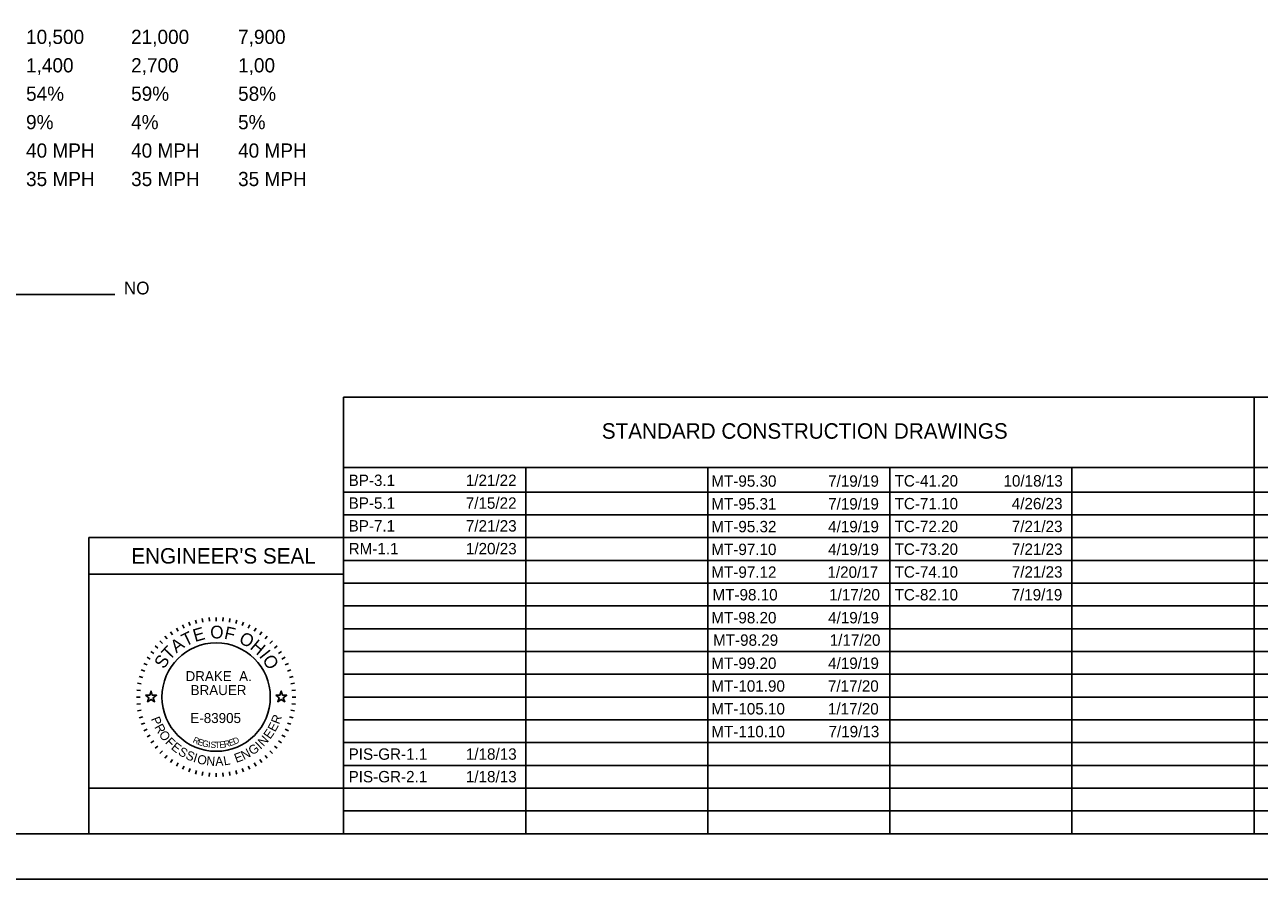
# Model space of a CAD drawing. Extents: x -59 to 82, y -3 to 49.
# Drawn here: x 6.65 to 20.21, y 0 to 9.38 of the extents above; entities that cross this region are included whole.
import ezdxf

# ---------------------------------------------------------------- set-up
doc = ezdxf.new("R2010")
doc.units = 0
for name, color, linetype in [('Default', 7, 'Continuous'), ('SH_Border', 7, 'Continuous'), ('SH_Cut_Line', 7, 'Continuous'), ('SH_Data', 7, 'Continuous'), ('SH_Text', 7, 'Continuous')]:
    doc.layers.add(name, color=color, linetype=linetype)

msp = doc.modelspace()

# ---------------------------------------------------------------- linework, layer by layer
at = {"layer": 'Default'}
for points in [[(7.974, 2.02), (8.021, 2.02), (8.035, 2.065), (8.049, 2.02), (8.096, 2.02), (8.058, 1.992), (8.073, 1.948), (8.035, 1.975), (7.997, 1.948), (8.012, 1.992)], [(9.404, 2.02), (9.451, 2.02), (9.465, 2.065), (9.479, 2.02), (9.526, 2.02), (9.488, 1.992), (9.503, 1.948), (9.465, 1.975), (9.427, 1.948), (9.442, 1.992)]]:
    msp.add_lwpolyline(points, close=True, dxfattribs=at)
at = {"layer": 'SH_Border'}
msp.add_lwpolyline([(1.5, 21.5), (33.5, 21.5), (33.5, 0.5), (1.5, 0.5)], close=True, dxfattribs=at)
at = {"layer": 'SH_Cut_Line'}
msp.add_lwpolyline([(0, 0), (34, 0), (34, 22), (0, 22)], close=True, dxfattribs=at)
at = {"layer": 'SH_Data'}
for p, q in [((7.637, 6.42), (3.267, 6.42)), ((10.15, 5.292), (23.6, 5.292)), ((10.15, 0.5), (10.15, 5.292)), ((20.15, 0.5), (20.15, 5.292)), ((10.15, 4.521), (23.6, 4.521)), ((12.15, 0.5), (12.15, 4.521)), ((14.15, 0.5), (14.15, 4.521)), ((16.15, 0.5), (16.15, 4.521)), ((18.15, 0.5), (18.15, 4.521)), ((10.15, 4.25), (23.6, 4.25)), ((10.15, 4), (23.6, 4)), ((7.35, 0.5), (7.35, 3.75)), ((7.35, 3.75), (10.15, 3.75)), ((10.15, 3.75), (23.6, 3.75)), ((10.15, 3.75), (10.15, 0.5)), ((10.15, 3.5), (23.6, 3.5)), ((7.35, 3.35), (10.15, 3.35)), ((10.15, 3.25), (23.6, 3.25)), ((10.15, 3), (23.6, 3)), ((8.598, 2.862), (8.605, 2.822)), ((8.674, 2.872), (8.677, 2.832)), ((8.75, 2.875), (8.75, 2.835)), ((8.826, 2.872), (8.823, 2.832)), ((8.902, 2.862), (8.895, 2.822)), ((8.248, 2.717), (8.271, 2.684)), ((8.313, 2.758), (8.333, 2.723)), ((8.38, 2.793), (8.397, 2.757)), ((8.451, 2.822), (8.464, 2.785)), ((8.524, 2.845), (8.534, 2.807)), ((8.976, 2.845), (8.966, 2.807)), ((9.049, 2.822), (9.036, 2.785)), ((9.12, 2.793), (9.103, 2.757)), ((9.188, 2.758), (9.168, 2.723)), ((9.252, 2.717), (9.229, 2.684)), ((10.15, 2.75), (23.6, 2.75)), ((8.131, 2.619), (8.16, 2.59)), ((8.188, 2.67), (8.213, 2.64)), ((9.312, 2.67), (9.287, 2.64)), ((9.369, 2.619), (9.34, 2.59)), ((8.033, 2.502), (8.066, 2.479)), ((8.08, 2.562), (8.11, 2.537)), ((9.42, 2.562), (9.39, 2.537)), ((9.467, 2.502), (9.434, 2.479)), ((10.15, 2.5), (23.6, 2.5)), ((7.957, 2.37), (7.993, 2.353)), ((7.992, 2.438), (8.027, 2.418)), ((9.508, 2.438), (9.473, 2.418)), ((9.543, 2.37), (9.507, 2.353)), ((7.905, 2.226), (7.943, 2.216)), ((7.928, 2.299), (7.965, 2.286)), ((9.572, 2.299), (9.535, 2.286)), ((9.595, 2.226), (9.557, 2.216)), ((10.15, 2.25), (23.6, 2.25)), ((7.878, 2.076), (7.918, 2.073)), ((7.888, 2.152), (7.928, 2.145)), ((9.612, 2.152), (9.572, 2.145)), ((9.622, 2.076), (9.582, 2.073)), ((7.875, 2), (7.915, 2)), ((7.878, 1.924), (7.918, 1.927)), ((9.622, 1.924), (9.582, 1.927)), ((9.625, 2), (9.585, 2)), ((10.15, 2), (23.6, 2)), ((7.888, 1.848), (7.928, 1.855)), ((7.905, 1.774), (7.943, 1.784)), ((9.595, 1.774), (9.557, 1.784)), ((9.612, 1.848), (9.572, 1.855)), ((7.928, 1.701), (7.965, 1.714)), ((7.957, 1.63), (7.993, 1.647)), ((9.543, 1.63), (9.507, 1.647)), ((9.572, 1.701), (9.535, 1.714)), ((10.15, 1.75), (23.6, 1.75)), ((7.992, 1.563), (8.027, 1.583)), ((8.033, 1.498), (8.066, 1.521)), ((9.467, 1.498), (9.434, 1.521)), ((9.508, 1.563), (9.473, 1.583)), ((10.15, 1.5), (23.6, 1.5)), ((8.08, 1.438), (8.11, 1.463)), ((8.131, 1.381), (8.16, 1.41)), ((8.188, 1.33), (8.213, 1.36)), ((9.312, 1.33), (9.287, 1.36)), ((9.369, 1.381), (9.34, 1.41)), ((9.42, 1.438), (9.39, 1.463)), ((8.248, 1.283), (8.271, 1.316)), ((8.313, 1.242), (8.333, 1.277)), ((8.38, 1.207), (8.397, 1.243)), ((9.12, 1.207), (9.103, 1.243)), ((9.188, 1.242), (9.168, 1.277)), ((9.252, 1.283), (9.229, 1.316)), ((10.15, 1.25), (23.6, 1.25)), ((8.451, 1.178), (8.464, 1.215)), ((8.524, 1.155), (8.534, 1.193)), ((8.598, 1.138), (8.605, 1.178)), ((8.674, 1.128), (8.677, 1.168)), ((8.75, 1.125), (8.75, 1.165)), ((8.826, 1.128), (8.823, 1.168)), ((8.902, 1.138), (8.895, 1.178)), ((8.976, 1.155), (8.966, 1.193)), ((9.049, 1.178), (9.036, 1.215)), ((10.15, 1), (23.6, 1)), ((10.15, 0.75), (23.6, 0.75)), ((7.35, 0.5), (10.15, 0.5))]:
    msp.add_line(p, q, dxfattribs=at)
msp.add_lwpolyline([(7.35, 0.5), (7.35, 1), (10.15, 1), (10.15, 0.5)], close=True, dxfattribs=at)
msp.add_circle((8.75, 2), 0.595, dxfattribs=at)

# ---------------------------------------------------------------- texts
for s, height, p in [("ENGINEER'S SEAL", 0.17, (7.818, 3.465)), ('DRAKE  A.', 0.11, (8.414, 2.175)), ('BRAUER', 0.11, (8.47, 2.022)), ('E-83905', 0.11, (8.467, 1.715))]:
    msp.add_text(s, height=height, dxfattribs=at).set_placement(p)
for s, height, rotation, p in [('T', 0.14, 25.7167, (8.412, 2.552)), ('E', 0.14, 15.7571, (8.518, 2.604)), ('O', 0.14, 359.7812, (8.685, 2.644)), ('F', 0.14, 347.4362, (8.831, 2.642)), ('A', 0.14, 36.4747, (8.313, 2.478)), ('O', 0.14, 332.2586, (8.99, 2.602)), ('H', 0.14, 319.9136, (9.113, 2.536)), ('S', 0.14, 57.1924, (8.178, 2.301)), ('T', 0.14, 46.4344, (8.238, 2.396)), ('I', 0.14, 308.367, (9.216, 2.448)), ('O', 0.14, 303.1491, (9.252, 2.409)), ('P', 0.1, 291.494, (8.032, 1.762)), ('R', 0.1, 69.2322, (9.442, 1.695)), ('R', 0.1, 298.7311, (8.069, 1.672)), ('O', 0.1, 306.4666, (8.115, 1.588)), ('E', 0.1, 54.758, (9.343, 1.531)), ('E', 0.1, 61.9951, (9.398, 1.61)), ('F', 0.1, 314.7068, (8.184, 1.498)), ('E', 0.1, 321.4393, (8.248, 1.435)), ('R', 0.07, 334.487, (8.487, 1.505)), ('E', 0.07, 341.04, (8.541, 1.48)), ('G', 0.07, 347.4752, (8.591, 1.462)), ('I', 0.07, 353.7858, (8.659, 1.447)), ('S', 0.07, 356.8926, (8.686, 1.443)), ('T', 0.07, 3.0061, (8.736, 1.439)), ('E', 0.07, 6.0117, (8.789, 1.441)), ('R', 0.07, 11.9184, (8.842, 1.447)), ('E', 0.07, 17.6836, (8.9, 1.46)), ('D', 0.07, 23.3052, (8.951, 1.477)), ('I', 0.1, 43.287, (9.237, 1.421)), ('N', 0.1, 47.0224, (9.27, 1.451)), ('S', 0.1, 328.6764, (8.324, 1.375)), ('S', 0.1, 335.9134, (8.406, 1.327)), ('I', 0.1, 343.1505, (8.491, 1.29)), ('O', 0.1, 346.8859, (8.534, 1.275)), ('E', 0.1, 20.0742, (8.971, 1.277)), ('N', 0.1, 27.3113, (9.054, 1.308)), ('G', 0.1, 35.0469, (9.148, 1.357)), ('N', 0.1, 355.1261, (8.639, 1.252)), ('A', 0.1, 2.8617, (8.742, 1.244)), ('L', 0.1, 10.0987, (8.839, 1.249))]:
    msp.add_text(s, height=height, rotation=rotation, dxfattribs=at).set_placement(p)
at = {"layer": 'SH_Text'}
for s, height, p in [('10,500', 0.156, (6.662, 9.169)), ('21,000', 0.156, (7.816, 9.169)), ('7,900', 0.156, (8.991, 9.169)), ('1,400', 0.156, (6.662, 8.857)), ('2,700', 0.156, (7.816, 8.857)), ('1,00', 0.156, (8.991, 8.857)), ('54%', 0.156, (6.662, 8.545)), ('59%', 0.156, (7.816, 8.545)), ('58%', 0.156, (8.991, 8.545)), ('9%', 0.156, (6.662, 8.233)), ('4%', 0.156, (7.816, 8.233)), ('5%', 0.156, (8.991, 8.233)), ('40 MPH', 0.156, (6.662, 7.921)), ('40 MPH', 0.156, (7.816, 7.921)), ('40 MPH', 0.156, (8.991, 7.921)), ('35 MPH', 0.156, (6.662, 7.609)), ('35 MPH', 0.156, (7.816, 7.609)), ('35 MPH', 0.156, (8.991, 7.609)), ('NO', 0.14, (7.737, 6.42)), ('STANDARD CONSTRUCTION DRAWINGS', 0.17, (12.986, 4.836)), ('BP-3.1', 0.125, (10.205, 4.317)), ('1/21/22', 0.125, (11.492, 4.317)), ('MT-95.30', 0.125, (14.189, 4.309)), ('7/19/19', 0.125, (15.472, 4.309)), ('TC-41.20', 0.125, (16.202, 4.311)), ('10/18/13', 0.125, (17.398, 4.311)), ('BP-5.1', 0.125, (10.205, 4.067)), ('7/15/22', 0.125, (11.492, 4.067)), ('MT-95.31', 0.125, (14.189, 4.059)), ('7/19/19', 0.125, (15.472, 4.059)), ('TC-71.10', 0.125, (16.202, 4.061)), ('4/26/23', 0.125, (17.489, 4.061)), ('BP-7.1', 0.125, (10.205, 3.817)), ('7/21/23', 0.125, (11.493, 3.817)), ('MT-95.32', 0.125, (14.189, 3.809)), ('4/19/19', 0.125, (15.472, 3.809)), ('TC-72.20', 0.125, (16.202, 3.811)), ('7/21/23', 0.125, (17.489, 3.811)), ('RM-1.1', 0.125, (10.205, 3.567)), ('1/20/23', 0.125, (11.493, 3.567)), ('MT-97.10', 0.125, (14.189, 3.559)), ('4/19/19', 0.125, (15.472, 3.559)), ('TC-73.20', 0.125, (16.202, 3.561)), ('7/21/23', 0.125, (17.489, 3.561)), ('MT-97.12', 0.125, (14.189, 3.309)), ('1/20/17', 0.125, (15.464, 3.309)), ('TC-74.10', 0.125, (16.202, 3.311)), ('7/21/23', 0.125, (17.489, 3.311)), ('MT-98.10', 0.125, (14.202, 3.061)), ('1/17/20', 0.125, (15.483, 3.061)), ('TC-82.10', 0.125, (16.202, 3.061)), ('7/19/19', 0.125, (17.486, 3.061)), ('MT-98.20', 0.125, (14.189, 2.809)), ('4/19/19', 0.125, (15.472, 2.809)), ('MT-98.29', 0.125, (14.208, 2.563)), ('1/17/20', 0.125, (15.489, 2.563)), ('MT-99.20', 0.125, (14.189, 2.309)), ('4/19/19', 0.125, (15.472, 2.309)), ('MT-101.90', 0.125, (14.189, 2.059)), ('7/17/20', 0.125, (15.47, 2.059)), ('MT-105.10', 0.125, (14.189, 1.809)), ('1/17/20', 0.125, (15.47, 1.809)), ('MT-110.10', 0.125, (14.189, 1.559)), ('7/19/13', 0.125, (15.476, 1.559)), ('PIS-GR-1.1', 0.125, (10.205, 1.312)), ('1/18/13', 0.125, (11.493, 1.312)), ('PIS-GR-2.1', 0.125, (10.205, 1.064)), ('1/18/13', 0.125, (11.493, 1.064))]:
    msp.add_text(s, height=height, dxfattribs=at).set_placement(p)

doc.saveas('drawing.dxf')
